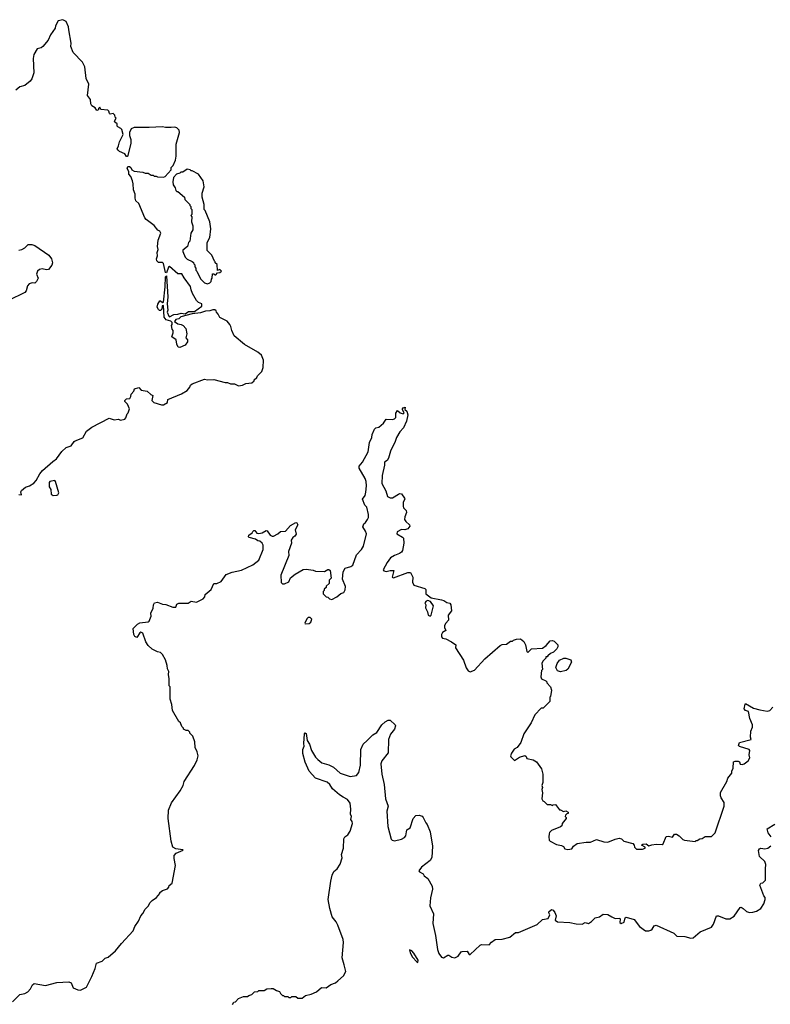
# Model space of a CAD drawing. Extents: x 2240384 to 2404287, y 351326 to 526670.
# Tile 298 of 309: x 2358263 to 2365578, y 482975 to 492563. Entities that reach past the tile are written whole.
import ezdxf

# ---------------------------------------------------------------- set-up
doc = ezdxf.new("R2010")
doc.units = 0

msp = doc.modelspace()

# ---------------------------------------------------------------- linework, layer by layer
at = {"layer": '0CON20XD'}
for points in [[(2358255, 487940), (2358280, 487935), (2358276, 487965), (2358281.4, 487978.6), (2358320.3, 488009.7), (2358357.7, 488022.3), (2358401.2, 488048.8), (2358423.8, 488075), (2358459.3, 488140.7), (2358485, 488172.5), (2358585, 488260), (2358623.9, 488286.1), (2358675, 488357.5), (2358715, 488397.5), (2358765, 488412.5), (2358793.3, 488455), (2358805, 488463.3), (2358878.3, 488491.7), (2358913.3, 488555), (2358965.9, 488594.1), (2359135, 488682.5), (2359185, 488667.5), (2359225, 488672.5), (2359245, 488662.5), (2359287.7, 488672.3), (2359297.5, 488685), (2359310, 488725), (2359320, 488735), (2359332.5, 488775), (2359315, 488820), (2359287.5, 488845), (2359287.5, 488855), (2359305, 488872.5), (2359336.4, 488873.6), (2359347, 488893), (2359350, 488915), (2359377.5, 488945), (2359383, 488967), (2359425, 488982.5), (2359446.4, 488956.4), (2359507, 488947), (2359541.7, 488911.7), (2359560, 488905), (2359552.5, 488855), (2359570, 488835), (2359645, 488812.5), (2359665, 488812.5), (2359702.5, 488835), (2359707, 488863), (2359840.7, 488919.3), (2359895, 488953.3), (2359920, 488985), (2359927.5, 489005), (2359945, 489016.7), (2360065, 489062), (2360095, 489056.7), (2360155, 489058.8), (2360265, 489030), (2360289.3, 489029.3), (2360317, 489017), (2360356.4, 489016.4), (2360395, 488997.5), (2360436.4, 489003.6), (2360468.3, 489021.7), (2360525, 489027.5), (2360550, 489045), (2360550, 489055), (2360575, 489080), (2360580, 489095), (2360623.6, 489136.4), (2360636.7, 489175), (2360638.3, 489248.3), (2360620, 489295), (2360585, 489326.7), (2360455, 489400), (2360352.5, 489485), (2360330, 489535), (2360322.5, 489575), (2360312.5, 489595), (2360285, 489626.7), (2360213.6, 489663.6), (2360197, 489697), (2360180, 489715), (2360178.3, 489728.3), (2360165, 489737.5), (2360145, 489738.8), (2360115, 489728), (2360074.5, 489725.5), (2360025, 489709.2), (2359945, 489699.4), (2359835, 489670.8), (2359815, 489651.2), (2359785, 489643.3), (2359773.3, 489623.3), (2359805, 489602.5), (2359837.5, 489595), (2359856.7, 489585), (2359881.2, 489555), (2359892.5, 489505), (2359883.3, 489465), (2359897.5, 489445), (2359900, 489425), (2359875, 489392.5), (2359825, 489370), (2359807.5, 489375), (2359793.3, 489405), (2359790, 489445), (2359747.5, 489475), (2359760, 489515), (2359760, 489535), (2359748.3, 489548.3), (2359742.5, 489585), (2359750, 489595), (2359750, 489615), (2359735, 489626.2), (2359690.3, 489640.3), (2359671.2, 489665), (2359665, 489780), (2359653, 489777), (2359650, 489745), (2359635, 489730), (2359625, 489730), (2359615, 489740), (2359603, 489763), (2359608.3, 489791.7), (2359630, 489825), (2359637, 489827), (2359655, 489810), (2359666.2, 489813.8), (2359682.1, 489962.1), (2359685, 490060), (2359695, 490070), (2359695.8, 490065.8), (2359707, 489863), (2359701.2, 489795), (2359706.2, 489735), (2359701.2, 489715), (2359717.5, 489675), (2359725, 489671.2), (2359765, 489692), (2359805.8, 489694.2), (2359835.7, 489704.3), (2359875, 489700), (2359907.5, 489722.5), (2359968, 489722), (2360037.5, 489775), (2360040, 489795), (2360005, 489810), (2359985, 489830), (2359948.3, 489898.3), (2359933, 489933), (2359927.5, 489965), (2359865, 490050), (2359845, 490090), (2359805, 490090), (2359725, 490160), (2359715, 490152.5), (2359695, 490097.5), (2359685, 490102.5), (2359665, 490187.5), (2359655, 490200), (2359615, 490200), (2359600, 490215), (2359597.5, 490235), (2359607.5, 490265), (2359603.3, 490295), (2359612.5, 490325), (2359607.5, 490355), (2359612.5, 490415), (2359637.5, 490485), (2359630, 490505), (2359610, 490515), (2359575, 490557.5), (2359496.7, 490616.7), (2359483.3, 490635), (2359423.6, 490773.6), (2359395, 490800), (2359387.5, 490825), (2359390, 490865), (2359372.5, 490905), (2359370, 490965), (2359362.5, 490995), (2359346, 491036), (2359328.3, 491058.3), (2359326.2, 491085), (2359312, 491115), (2359317.5, 491132.5), (2359335, 491133.3), (2359346.7, 491125), (2359355, 491102.5), (2359378.3, 491088.3), (2359465, 491077.5), (2359485, 491067.5), (2359515, 491067.5), (2359545, 491050), (2359565, 491050), (2359575, 491040), (2359595, 491040), (2359605, 491032.5), (2359665, 491030), (2359680, 491035), (2359738.3, 491101.7), (2359740, 491125), (2359760, 491145), (2359782.5, 491195), (2359790, 491235), (2359788.3, 491351.7), (2359820, 491465), (2359817, 491487), (2359795, 491510), (2359775, 491517.5), (2359740, 491515), (2359685, 491513.3), (2359655, 491520), (2359525, 491512.5), (2359380, 491515), (2359350.7, 491499.3), (2359332.5, 491465), (2359333.3, 491435), (2359347.5, 491395), (2359347, 491357), (2359315, 491230), (2359305, 491230), (2359287, 491257), (2359235, 491280), (2359221.7, 491291.7), (2359212.5, 491305), (2359227.5, 491335), (2359236.7, 491375), (2359272.5, 491445), (2359257.5, 491495), (2359250, 491505), (2359218.8, 491518.8), (2359213.3, 491525), (2359215, 491550), (2359190, 491565), (2359188.8, 491575), (2359202.5, 491605), (2359192.5, 491615), (2359190, 491635), (2359175, 491650), (2359145, 491642.5), (2359138.3, 491648.3), (2359133.6, 491673.6), (2359123.6, 491683.6), (2359055, 491690), (2359045, 491710), (2359031.7, 491698.3), (2359030, 491685), (2359015, 491680), (2359000, 491705), (2358967.5, 491725), (2358957.5, 491745), (2358952.5, 491785), (2358923.3, 491825), (2358937.5, 491935), (2358911.7, 491991.7), (2358898.8, 492105), (2358875, 492150), (2358783.3, 492245), (2358760.7, 492300.7), (2358766.7, 492335), (2358743, 492463), (2358738, 492495), (2358715.9, 492545.9), (2358685, 492563.3), (2358637, 492553), (2358613.3, 492505), (2358608.3, 492481.7), (2358563.8, 492415), (2358542.5, 492365), (2358489.3, 492300.7), (2358471.7, 492288.3), (2358435, 492280), (2358402.5, 492225), (2358393.3, 492185), (2358401.2, 492045), (2358381.7, 491988.3), (2358366.1, 491963.9), (2358315, 491923.3), (2358265, 491908), (2358225, 491876.7)], [(2360095, 489992.5), (2360115, 490000), (2360130, 490015), (2360133, 490037), (2360140, 490045), (2360141.7, 490088.3), (2360155, 490090), (2360165, 490080), (2360175, 490080), (2360191.7, 490098.3), (2360215, 490100), (2360230, 490115), (2360215, 490130), (2360191.7, 490121.7), (2360188.3, 490178.3), (2360170, 490195), (2360170, 490205), (2360161.7, 490211.7), (2360135, 490270), (2360090, 490315), (2360090, 490395), (2360117, 490443), (2360127.5, 490525), (2360117.5, 490595), (2360070, 490705), (2360060, 490715), (2360060, 490765), (2360042.5, 490835), (2360042.5, 490875), (2360060, 490935), (2360052.5, 490995), (2360005, 491057.5), (2359945, 491090), (2359935, 491090), (2359925, 491100), (2359895, 491107.5), (2359855, 491080), (2359835, 491080), (2359825, 491070), (2359791.7, 491058.3), (2359763, 491027), (2359757.5, 490985), (2359760, 490955), (2359780, 490925), (2359785, 490900), (2359795, 490890), (2359805, 490890), (2359870, 490835), (2359873, 490813), (2359920, 490765), (2359920, 490755), (2359930, 490745), (2359930, 490725), (2359940, 490715), (2359940, 490665), (2359930, 490655), (2359940, 490645), (2359937.5, 490595), (2359950, 490555), (2359951.7, 490518.3), (2359930, 490485), (2359920, 490405), (2359910, 490395), (2359900, 490355), (2359855, 490320), (2359852.5, 490305), (2359875, 490250), (2359895, 490230), (2359945, 490210), (2359958.3, 490198.3), (2359960, 490185), (2359970, 490175), (2359970, 490155), (2359980, 490145), (2359980, 490125), (2359990, 490115), (2360025, 490040), (2360065, 490000), (2360095, 489992.5)], [(2358255, 490320), (2358285, 490326.2), (2358315, 490341.2), (2358345, 490372.5), (2358383, 490373), (2358410, 490365), (2358548.7, 490268.7), (2358575, 490233.3), (2358582.5, 490195), (2358578.3, 490171.7), (2358545, 490130), (2358525, 490126.7), (2358481.7, 490138.3), (2358455, 490130), (2358437.5, 490115), (2358427.5, 490085), (2358442.5, 490045), (2358427, 490013), (2358411.7, 489998.3), (2358385, 490000), (2358355, 489992.5), (2358339.3, 489970.7), (2358325.9, 489924.1), (2358314.1, 489905.9), (2358155, 489830)], [(2358195, 482997.5), (2358265, 483070), (2358315, 483078.8), (2358342.5, 483095), (2358367.5, 483125), (2358387, 483163), (2358405, 483177.5), (2358515, 483158), (2358625, 483185.8), (2358743.6, 483193.6), (2358765, 483182.5), (2358784.3, 483134.3), (2358830, 483115), (2358855, 483113.3), (2358915, 483142.5), (2358967.5, 483245), (2359000, 483325), (2359013.6, 483376.4), (2359066.1, 483393.9), (2359095, 483422.5), (2359126.4, 483433.6), (2359197.5, 483495), (2359255, 483567.5), (2359368.3, 483691.7), (2359386.4, 483733.6), (2359422.5, 483785), (2359442.5, 483835), (2359465, 483860), (2359485, 483900), (2359515, 483930), (2359533.6, 483966.4), (2359553.6, 483986.4), (2359596.4, 484013.6), (2359630, 484055), (2359630, 484065), (2359655, 484082.5), (2359705, 484100), (2359715.8, 484114.2), (2359718.8, 484131.2), (2359748.8, 484155), (2359782.5, 484325), (2359767.5, 484395), (2359770, 484425), (2359790, 484445), (2359857.5, 484475), (2359855, 484480), (2359785, 484488.8), (2359757.5, 484505), (2359740, 484565), (2359710, 484785), (2359713.9, 484866.1), (2359741.7, 484938.3), (2359826.1, 485053.9), (2359856.7, 485105), (2359866.4, 485143.6), (2359968.3, 485301.7), (2359992.5, 485355), (2360002.5, 485395), (2359992.5, 485435), (2359972.5, 485475), (2359971.7, 485531.7), (2359950, 485585), (2359920, 485615), (2359920, 485625), (2359905, 485640), (2359885, 485640), (2359860, 485655), (2359860, 485665), (2359845, 485680), (2359830, 485715), (2359815, 485730), (2359752.5, 485835), (2359747.5, 485895), (2359730, 485945), (2359730, 486065), (2359720, 486075), (2359720, 486145), (2359712.5, 486185), (2359717.5, 486215), (2359703, 486243), (2359700, 486275), (2359685, 486330), (2359655, 486380), (2359635, 486400), (2359605, 486407.5), (2359553.9, 486433.9), (2359515, 486467.5), (2359493.3, 486505), (2359465, 486590), (2359445, 486597.5), (2359435, 486592.5), (2359405, 486548), (2359385, 486555.7), (2359375.5, 486575), (2359369.5, 486635), (2359411.7, 486678.3), (2359435, 486689.2), (2359515, 486698.8), (2359525, 486706.7), (2359544, 486755), (2359542.5, 486785), (2359565, 486833.3), (2359567.3, 486865), (2359576.1, 486883.9), (2359605, 486891.5), (2359655, 486872.9), (2359689.3, 486869.3), (2359755, 486843.8), (2359785, 486842.5), (2359795, 486870), (2359815, 486882.5), (2359905, 486882.5), (2359935, 486901.2), (2359985, 486892.5), (2360050, 486925), (2360066.7, 486943.3), (2360070, 486965), (2360128, 487015), (2360155, 487073.3), (2360185, 487073.3), (2360228.3, 487091.7), (2360275, 487160), (2360335, 487182.5), (2360425, 487202.5), (2360536.7, 487253.3), (2360595, 487300), (2360637.5, 487405), (2360637.5, 487445), (2360627.5, 487465), (2360605, 487486.2), (2360585, 487486.7), (2360560, 487505), (2360499.5, 487519.5), (2360493, 487527), (2360497.5, 487545), (2360530, 487565), (2360535, 487580), (2360545, 487587.5), (2360555, 487587.5), (2360573.9, 487563.9), (2360595, 487558.8), (2360625, 487566.2), (2360665, 487590), (2360676.4, 487586.4), (2360703.6, 487543.6), (2360723, 487533), (2360737, 487533), (2360780, 487555), (2360805, 487577.5), (2360855, 487582.5), (2360903.6, 487636.4), (2360955, 487667.5), (2360965, 487662.5), (2360973.8, 487645), (2360948.8, 487595), (2360956.4, 487553.6), (2360946.4, 487533.6), (2360925, 487520), (2360908.8, 487495), (2360911.2, 487465), (2360882.5, 487385), (2360886.7, 487345), (2360807.5, 487155), (2360811.7, 487081.7), (2360825, 487070), (2360845, 487070), (2360885, 487087.5), (2360903.6, 487126.4), (2360946.7, 487165), (2361025, 487208.8), (2361055, 487213.3), (2361123, 487203), (2361145, 487192.5), (2361235, 487190), (2361265, 487210), (2361275, 487210), (2361288.3, 487198.3), (2361297.5, 487125), (2361280, 487105), (2361278.3, 487071.7), (2361251.7, 487048.3), (2361250, 487035), (2361231.7, 487018.3), (2361230, 487005), (2361220, 486995), (2361221.7, 486971.7), (2361251.7, 486941.7), (2361265, 486940), (2361283, 486923), (2361305, 486917.5), (2361355, 486943.3), (2361393.9, 486976.1), (2361423.6, 486986.4), (2361435, 487010), (2361438, 487045), (2361410.8, 487115), (2361416.7, 487185), (2361436.4, 487223.6), (2361491.7, 487238.3), (2361508.8, 487251.2), (2361546.6, 487353.4), (2361596, 487405), (2361612.5, 487435), (2361642, 487555), (2361632.7, 487582.7), (2361606.7, 487625), (2361616.4, 487653.6), (2361635, 487666.7), (2361654.2, 487695.8), (2361662, 487715), (2361662, 487745), (2361646.2, 487815), (2361627.1, 487837.1), (2361605.8, 487895), (2361628.9, 487931.1), (2361637.6, 487962.4), (2361644.3, 488025), (2361641.4, 488065), (2361631.4, 488095), (2361570.8, 488195), (2361572.5, 488215), (2361605.7, 488254.3), (2361660, 488355), (2361672, 488445), (2361696.4, 488493.6), (2361697.5, 488525), (2361720, 488575), (2361735, 488587.5), (2361762.5, 488595), (2361807.5, 488635), (2361835, 488672.5), (2361895, 488668.8), (2361917.5, 488675), (2361929.3, 488690.7), (2361928.3, 488731.7), (2361945, 488757.5), (2361970, 488735), (2362000, 488725), (2362010, 488735), (2361993, 488763), (2361992.5, 488775), (2362000, 488785), (2362020, 488790), (2362018.3, 488768.3), (2362035, 488750), (2362045.7, 488715), (2362032.9, 488655), (2362005, 488588.8), (2361969.5, 488550.5), (2361934.2, 488495), (2361922.2, 488455), (2361877, 488363), (2361858.2, 488291.8), (2361845, 488272), (2361818.8, 488255), (2361817.8, 488225), (2361795.5, 488125), (2361793.3, 488045), (2361830, 487975), (2361848.6, 487918.6), (2361875, 487905.8), (2361895, 487907.1), (2361955, 487944)], [(2358590.7, 487930.7), (2358625, 487932.2), (2358635, 487936), (2358644.2, 487955), (2358613.8, 488065), (2358605, 488076), (2358557.5, 488065), (2358550, 488055), (2358550, 488015), (2358567, 487987), (2358571.7, 487941.7), (2358590.7, 487930.7)], [(2361955, 487944), (2361965, 487948.8), (2361985.8, 487945.8), (2362013.3, 487905), (2362016.7, 487895), (2361999.2, 487865), (2361999.2, 487825), (2362005, 487810), (2362028.8, 487785), (2362034, 487765), (2362017.3, 487722.7), (2362014, 487695), (2362025.8, 487675.8), (2362063.3, 487645), (2362065, 487630), (2362045, 487604.2), (2362015.9, 487595.9), (2361983, 487597), (2361943.3, 487575), (2361937.5, 487555), (2361993.3, 487525), (2362002.7, 487512.7), (2362005.6, 487464.4), (2361994.4, 487395.6), (2361982.9, 487377.1), (2361965, 487364), (2361915, 487345.8), (2361877.9, 487322.1), (2361845, 487276.2), (2361806.7, 487205), (2361813.3, 487195), (2361835, 487190.9), (2361875, 487200.5), (2361908.6, 487198.6), (2361892.5, 487135), (2361905, 487127.5), (2362045, 487181.2), (2362071.2, 487181.2), (2362096, 487135), (2362091.2, 487085), (2362105, 487056.7), (2362212.5, 487025), (2362223, 487013), (2362221.7, 486971.7), (2362273.8, 486933.8), (2362375, 486912.5), (2362396.1, 486906.1), (2362425, 486886.7), (2362455, 486880), (2362463.8, 486865), (2362471.9, 486805), (2362438.7, 486765), (2362443.1, 486715), (2362415, 486686.7), (2362403.4, 486665), (2362402.8, 486642.8), (2362417.5, 486615), (2362383.8, 486596.2), (2362373.6, 486575), (2362374.2, 486554.2), (2362385, 486540.5), (2362415, 486532.9), (2362472.5, 486505), (2362512.5, 486475), (2362510, 486445), (2362590, 486325), (2362615, 486250), (2362635, 486222.5), (2362655, 486212.5), (2362695, 486227.5), (2362795, 486337.5), (2362945, 486470), (2362965, 486480), (2363007, 486483), (2363045, 486510), (2363065, 486510), (2363075, 486520), (2363105, 486530), (2363145, 486532.5), (2363175, 486507.5), (2363191.2, 486475), (2363205, 486410), (2363215, 486400), (2363252.5, 486437.5), (2363357, 486443), (2363395, 486467.5), (2363432.5, 486515), (2363455, 486516.7), (2363470.7, 486510.7), (2363507.5, 486475), (2363506.7, 486455), (2363496.7, 486435), (2363465, 486402.5), (2363435, 486390), (2363411.7, 486368.3), (2363405, 486360), (2363391.7, 486358.3), (2363390, 486345), (2363365, 486320), (2363353, 486297), (2363357.5, 486235), (2363350, 486225), (2363342.5, 486165), (2363347.5, 486145), (2363390, 486125), (2363400, 486115), (2363400, 486105), (2363437, 486067), (2363447.5, 486035), (2363437, 485973), (2363430, 485965), (2363430, 485925), (2363365, 485860), (2363345, 485860), (2363285, 485792.5), (2363246.7, 485715), (2363175, 485607.5), (2363146.1, 485523.9), (2363110, 485475), (2363080.7, 485459.3), (2363055, 485420), (2363047.5, 485395), (2363050, 485385), (2363085, 485347.5), (2363135, 485381.2), (2363186.2, 485396.2), (2363198.3, 485388.3), (2363205, 485370), (2363267, 485357), (2363300, 485335), (2363347, 485267), (2363362.5, 485215), (2363362.5, 485135), (2363352.5, 485105), (2363357.5, 485085), (2363352.5, 485065), (2363357.5, 485035), (2363352.5, 484975), (2363360, 484955), (2363375, 484950), (2363405, 484920), (2363435, 484920), (2363455, 484910), (2363463, 484917), (2363485, 484920), (2363525, 484870), (2363535, 484870), (2363563, 484853), (2363585, 484857.5), (2363610, 484845), (2363608.3, 484831.7), (2363595, 484830), (2363583, 484817), (2363580, 484805), (2363590, 484795), (2363590, 484785), (2363550, 484735), (2363546.4, 484713.6), (2363535, 484703.3), (2363445, 484667.5), (2363425, 484647.5), (2363422, 484635), (2363419.2, 484605), (2363424.2, 484574.2), (2363432.5, 484565), (2363495, 484531.2), (2363545, 484522.5), (2363563, 484513), (2363575, 484490), (2363605, 484482.5), (2363645, 484490), (2363660, 484515), (2363695, 484540), (2363785, 484553.8), (2363826.1, 484553.9), (2363885, 484578.8), (2363955, 484558), (2363995, 484553.8), (2364066.1, 484583.9), (2364105, 484592.5), (2364127, 484587), (2364150, 484565), (2364239.1, 484539.1), (2364250, 484525), (2364254.3, 484504.3), (2364275, 484486.7), (2364333, 484487), (2364357.5, 484495), (2364360, 484505), (2364322.5, 484525), (2364337.5, 484535), (2364367, 484537), (2364395, 484517.5), (2364425, 484528.8), (2364465, 484534), (2364525, 484531.2), (2364535, 484537.5), (2364565, 484607.5), (2364585, 484613.3), (2364625, 484603.3), (2364645, 484630), (2364665, 484630), (2364690, 484615), (2364725, 484580), (2364743, 484573), (2364845, 484560), (2364855, 484570), (2364865, 484570), (2364893, 484587), (2364915, 484590), (2364945, 484610), (2365005, 484610), (2365040, 484645), (2365127.5, 484905), (2365129.3, 484939.3), (2365100, 484985), (2365093.3, 485005), (2365093.9, 485036.1), (2365153.3, 485145), (2365163.9, 485176.1), (2365202.5, 485225), (2365203.6, 485246.4), (2365217.5, 485275), (2365220, 485335), (2365236.7, 485343.3), (2365265, 485343.3), (2365276.7, 485336.7), (2365285, 485312.5), (2365305, 485310.8), (2365323.6, 485316.4), (2365362.5, 485345), (2365378.8, 485375), (2365373.3, 485405), (2365377.5, 485445), (2365372.5, 485455), (2365277.5, 485485), (2365267.5, 485495), (2365277.5, 485525), (2365391.2, 485555), (2365386.2, 485575), (2365388.6, 485635), (2365404.2, 485675), (2365405.7, 485695), (2365377.4, 485757.4), (2365366.2, 485825), (2365335, 485837.5), (2365325, 485853.3), (2365332.7, 485897.3), (2365335, 485902.5), (2365415, 485860), (2365475, 485843.8), (2365548.3, 485828.3), (2365575, 485836), (2365601.7, 485868.3)], [(2362265, 486756.2), (2362274.1, 486765.9), (2362296.1, 486856.1), (2362268, 486898), (2362241.7, 486908.3), (2362225, 486901.2), (2362212, 486885), (2362220, 486865), (2362219.4, 486835), (2362238.3, 486798.3), (2362243.8, 486765), (2362265, 486756.2)], [(2361045, 486680), (2361085, 486682.5), (2361100, 486695), (2361110, 486725), (2361095, 486740), (2361075, 486740), (2361060.7, 486729.3), (2361042.5, 486685), (2361045, 486680)], [(2363535, 486213.8), (2363505, 486223.3), (2363487.5, 486255), (2363500, 486295), (2363522.5, 486325), (2363566.4, 486346.4), (2363585, 486346.7), (2363635, 486330), (2363640, 486305), (2363605, 486237.5), (2363590, 486225), (2363535, 486213.8)], [(2360336.4, 482973.6), (2360350, 482995), (2360365, 483000), (2360395, 483030), (2360445, 483050), (2360485, 483050), (2360495, 483060), (2360525, 483070), (2360553, 483097), (2360585, 483100), (2360595, 483110), (2360645, 483110), (2360673, 483127), (2360715, 483130), (2360735, 483130), (2360765, 483110), (2360795, 483100), (2360805, 483080), (2360825, 483060), (2360835, 483060), (2360845, 483050), (2360875, 483050), (2360885, 483040), (2360905, 483040), (2360915, 483050), (2360955, 483050), (2360973, 483033), (2361017, 483033), (2361048.3, 483061.7), (2361105, 483072.5), (2361155, 483097.5), (2361205, 483137.5), (2361250, 483135), (2361295, 483167.5), (2361340, 483185), (2361365, 483202.5), (2361419.3, 483250.7), (2361442.5, 483295), (2361425, 483357.5), (2361406.8, 483426.8), (2361420, 483575), (2361416.9, 483605), (2361363.9, 483745), (2361347, 483777), (2361309.6, 483825), (2361285, 483906.2), (2361270, 483995), (2361294.5, 484175), (2361308.7, 484231.3), (2361323.4, 484266.6), (2361356.9, 484295), (2361385, 484338.8), (2361405, 484400), (2361399.2, 484435), (2361419.2, 484495), (2361422, 484585), (2361431.2, 484605), (2361461.2, 484625), (2361485, 484660), (2361505.8, 484735), (2361504.2, 484754.2), (2361490, 484775), (2361497.5, 484805), (2361486.2, 484826.2), (2361491.1, 484875), (2361482.4, 484932.4), (2361458.6, 484968.6), (2361415, 484991.9), (2361379.2, 485015), (2361313.4, 485073.4), (2361284.3, 485115), (2361258.8, 485138.8), (2361146.4, 485176.4), (2361085, 485246.2), (2361045, 485332.5), (2361023.6, 485416.4), (2361023.6, 485456.4), (2361037, 485487), (2361032.5, 485515), (2361040.5, 485609.5), (2361045, 485620), (2361055, 485612.5), (2361063.6, 485543.6), (2361086.8, 485506.8), (2361106.7, 485445), (2361145, 485382.5), (2361168.3, 485358.3), (2361206.4, 485326.4), (2361275, 485306.2), (2361322.5, 485285), (2361385, 485226.7), (2361484.2, 485194.2), (2361545, 485204.2), (2361568, 485232), (2361584.4, 485305), (2361586.9, 485455), (2361612.1, 485507.9), (2361651.2, 485545), (2361705, 485598.8), (2361745, 485621.2), (2361791.4, 485695), (2361825, 485726.9), (2361855, 485742.2), (2361875, 485742.5), (2361923.3, 485695), (2361927.3, 485685), (2361916.9, 485655), (2361878.5, 485605), (2361857.5, 485555), (2361852.9, 485425), (2361791.1, 485345), (2361781.9, 485315), (2361791.5, 485215), (2361816.7, 485115), (2361826.9, 484975), (2361853.9, 484903.9), (2361842.7, 484855), (2361850.8, 484705), (2361884.5, 484584.5), (2361894.4, 484574.4), (2361915, 484568.1), (2361985, 484582.9), (2362011.9, 484598.1), (2362027.5, 484615), (2362037.5, 484675), (2362068.3, 484691.7), (2362097.5, 484785), (2362125, 484812.5), (2362155, 484817.5), (2362185, 484807.5), (2362196.7, 484795), (2362221.7, 484741.7), (2362235, 484726.7), (2362263.1, 484655), (2362285.3, 484514.7), (2362280, 484405), (2362264.4, 484375), (2362180.3, 484309.8), (2362154, 484275), (2362160, 484265), (2362195, 484246), (2362206.7, 484225), (2362240, 484200), (2362283.7, 484125), (2362285.1, 484094.9), (2362268.3, 484011.7), (2362261.3, 483935), (2362296.7, 483855), (2362291, 483761), (2362316.6, 483645), (2362335, 483508.8), (2362348.5, 483468.5), (2362373.8, 483435), (2362395, 483426.7), (2362435, 483452.5), (2362445, 483452.5), (2362475, 483432.5), (2362505, 483427.5), (2362535, 483443.3), (2362564.2, 483485.8), (2362575, 483490), (2362625, 483492.5), (2362645, 483460), (2362655, 483460), (2362749.3, 483550.7), (2362765, 483556.7), (2362840, 483555), (2362860, 483580), (2362897.5, 483605), (2362965, 483608.9), (2363041.1, 483628.9), (2363095, 483672.5), (2363125.5, 483674.5), (2363307.8, 483752.2), (2363359.3, 483800.7), (2363415, 483810), (2363430.6, 483845), (2363418.6, 483865), (2363419.4, 483875), (2363445, 483897.7), (2363462.4, 483892.4), (2363478.7, 483868.7), (2363490.4, 483835), (2363482.5, 483795), (2363505, 483776.9), (2363625, 483772.5), (2363685, 483758.8), (2363745, 483753.8), (2363775, 483772.5), (2363805, 483762.5), (2363835, 483780), (2363872.7, 483817.3), (2363912.7, 483827.3), (2363948, 483852), (2363995, 483850), (2364035, 483826.2), (2364065, 483810.8), (2364112.5, 483812.5), (2364116.7, 483805), (2364111.4, 483771.4), (2364125, 483760.8), (2364155, 483774), (2364163.8, 483816.2), (2364175, 483823.3), (2364251.8, 483801.8), (2364303.7, 483733.7), (2364361.8, 483691.8), (2364395, 483690), (2364415, 483695.5), (2364426.9, 483705), (2364445, 483738.8), (2364465, 483745.8), (2364638.3, 483668.3), (2364668.3, 483638.3), (2364745, 483634.4), (2364805, 483617.5), (2364826.6, 483623.4), (2364895, 483680.6), (2365005.5, 483724.5), (2365025.7, 483755), (2365055, 483836.7), (2365075, 483837.5), (2365145, 483808), (2365185, 483807.5), (2365226.6, 483833.4), (2365283.9, 483916.1), (2365295, 483920), (2365315, 483908.8), (2365345, 483878), (2365375, 483870), (2365407, 483873), (2365445, 483882.5), (2365485, 483906.2), (2365515.6, 483954.4), (2365528.8, 483995), (2365527.5, 484015), (2365515, 484030), (2365477.5, 484135), (2365487, 484153), (2365505, 484157.5), (2365532.5, 484185), (2365530, 484295), (2365535.7, 484335.7), (2365525.6, 484365.6), (2365473.8, 484415), (2365463.9, 484473.9), (2365471.4, 484488.6), (2365485, 484493.8), (2365525, 484487.5), (2365555, 484495.7), (2365582.9, 484517.1)], [(2365588, 484605), (2365558.9, 484645), (2365546.7, 484685), (2365622.6, 484727.4)], [(2362145, 483383.3), (2362146.4, 483405), (2362105, 483471.4), (2362085, 483494), (2362063.6, 483506.4), (2362068, 483475), (2362092.5, 483435), (2362135, 483386.7), (2362145, 483383.3)]]:
    msp.add_lwpolyline(points, dxfattribs=at)

doc.saveas('drawing.dxf')
